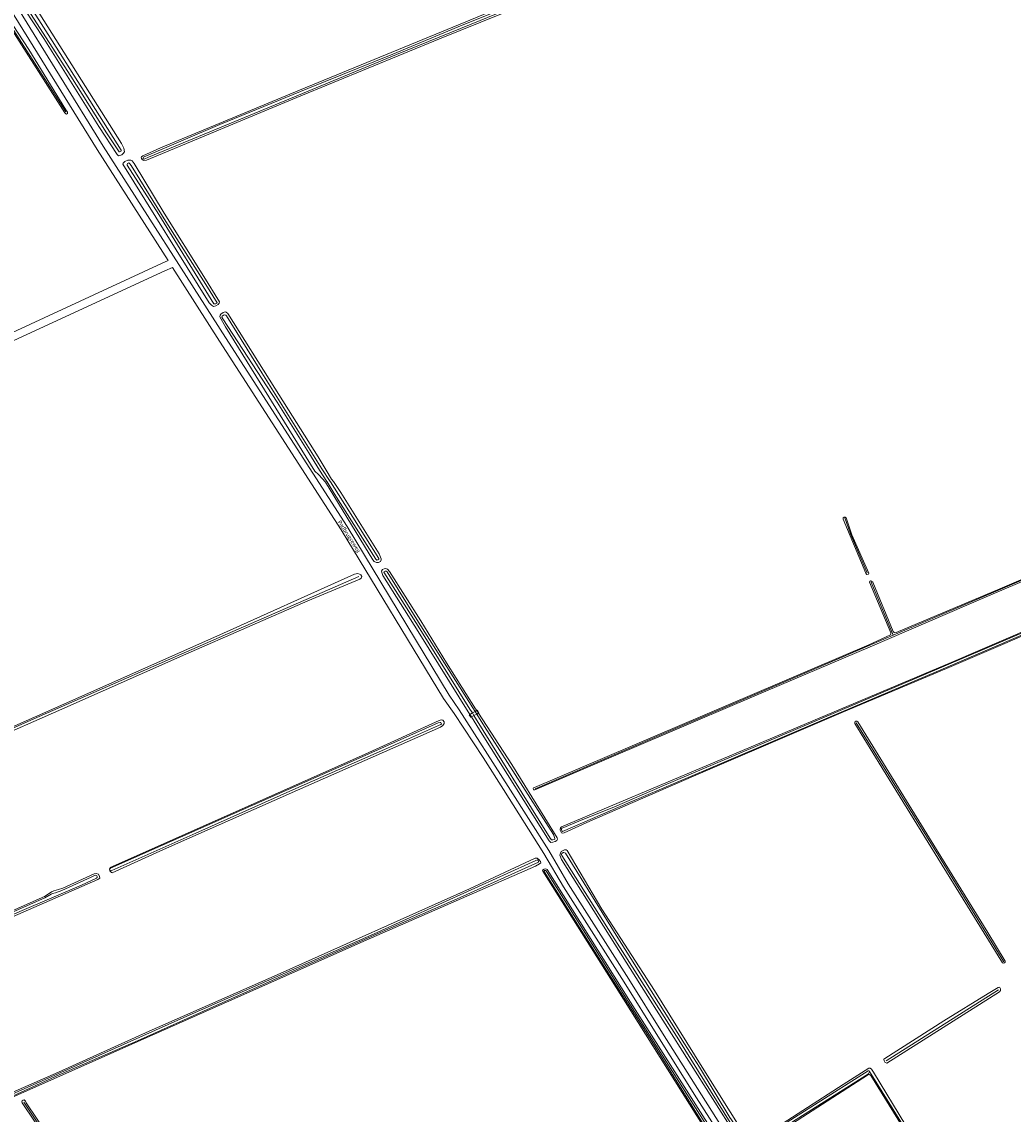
# Model space of a CAD drawing. Extents: x 177628 to 188968, y 384226 to 390673.
# Tile 377 of 393: x 186181 to 186807, y 388829 to 389518. Entities that reach past the tile are written whole.
import ezdxf

# ---------------------------------------------------------------- set-up
doc = ezdxf.new("R2010")
doc.units = 0
for name, color, linetype, lineweight in [('B04_F', 14, 'Continuous', 9), ('T07_F', 253, 'Continuous', 9), ('T09_F', 253, 'Continuous', 9), ('V06_F', 8, 'Continuous', 9), ('W01_F', 253, 'Continuous', 9), ('Z06', 7, 'Continuous', 9)]:
    doc.layers.add(name, color=color, linetype=linetype, lineweight=lineweight)
doc.styles.add('Legend', font='calibri.ttf')

msp = doc.modelspace()

# ---------------------------------------------------------------- linework, layer by layer
at = {"layer": 'B04_F', "linetype": 'Continuous'}
for points in [[(186465.367, 389081.888), (186467.067, 389082.81)], [(186467.067, 389082.81), (186468.111, 389083.376)], [(186468.111, 389083.376), (186468.609, 389083.647), (186469.512, 389081.982), (186469.147, 389081.784)], [(186464.698, 389079.37), (186464.32, 389079.165), (186463.417, 389080.83), (186463.694, 389080.98)], [(186463.694, 389080.98), (186465.367, 389081.888)], [(186466.366, 389080.276), (186464.698, 389079.37)], [(186468.083, 389081.207), (186466.366, 389080.276)], [(186469.147, 389081.784), (186468.083, 389081.207)]]:
    msp.add_lwpolyline(points, dxfattribs=at)
at = {"layer": 'T07_F', "linetype": 'Continuous'}
for points in [[(186208.855, 389461.013), (186154.485, 389545.882), (186128.001, 389589.494), (186126.733, 389591.371), (186125.992, 389591.266), (186123.85, 389591.055), (186049.167, 389556.25)], [(186939.346, 389219.915), (186902.637, 389204.091), (186849.44, 389181.659), (186730.912, 389130.966)], [(186714.574, 389170.246), (186703.977, 389194.933), (186700.309, 389204.937)], [(185820.03, 388914.102), (185850.811, 388928.386), (185945.835, 388970.256), (186012.969, 389000.189), (186075.535, 389027.905), (186188.646, 389078.103), (186314.244, 389133.38), (186393.633, 389167.953)], [(186730.912, 389130.966), (186717.073, 389164.437)], [(186730.912, 389130.966), (186672.222, 389105.652), (186583.215, 389067.659), (186504.902, 389034.037)], [(186707.554, 389075.714), (186759.589, 388991.992), (186800.752, 388924.84)], [(186797.343, 388907.305), (186726.575, 388862.586)], [(186799.297, 388721.667), (186791.728, 388734.15), (186715.943, 388855.729)], [(186298.498, 388663.664), (186225.085, 388772.445), (186182.344, 388836.484)]]:
    msp.add_lwpolyline(points, dxfattribs=at)
at = {"layer": 'T09_F', "linetype": 'Continuous'}
for points in [[(186752.171, 389638.479), (186675.479, 389606.504), (186622.006, 389584.015), (186567.237, 389562.003), (186461.243, 389517.766), (186356.307, 389474.851), (186268.481, 389438.437), (186257.374, 389433.284)], [(186257.374, 389433.284), (186256.607, 389432.702), (186256.369, 389432.253), (186256.606, 389431.644), (186256.897, 389431.063), (186257.558, 389430.534), (186258.034, 389430.375), (186259.726, 389430.692), (186354.613, 389470.172), (186444.581, 389507.194), (186522.834, 389538.957), (186612.828, 389576.719), (186692.482, 389609.778), (186721.07, 389621.749)], [(186158.328, 389541.895), (186185.36, 389500.479), (186208.826, 389462.292), (186209.78, 389460.898), (186209.806, 389460.073), (186209.264, 389459.609), (186208.825, 389459.841), (186208.232, 389460.383), (186153.332, 389546.51)], [(186187.427, 389530.734), (186243.855, 389441.043), (186245.335, 389438.081)], [(186245.335, 389438.081), (186245.837, 389435.886), (186245.043, 389434.829), (186244.117, 389434.036), (186242.954, 389433.454), (186242.108, 389433.428), (186241.103, 389434.248), (186229.658, 389451.862), (186194.98, 389507.242), (186182.689, 389525.755), (186182.192, 389526.749)], [(186270.841, 389397.088), (186251.89, 389428.401), (186250.7, 389430.252), (186249.828, 389430.676), (186247.871, 389430.623), (186246.073, 389429.725), (186244.962, 389428.773), (186244.671, 389428.165), (186299.278, 389340.572), (186300.679, 389339.091), (186302.001, 389338.297), (186303.402, 389338.799), (186304.83, 389339.513), (186305.518, 389340.385), (186305.73, 389341.284), (186295.977, 389357.232), (186270.841, 389397.088)], [(186368.476, 389232.136), (186368.238, 389232.324), (186365.912, 389234.334), (186309.507, 389325.524), (186305.966, 389331.686), (186306.098, 389332.876), (186306.522, 389333.484), (186308.056, 389334.515), (186308.664, 389334.753), (186309.404, 389334.858), (186310.039, 389334.646), (186311.017, 389333.879), (186340.752, 389286.803), (186367.977, 389243.43), (186373, 389235.076)], [(186373, 389235.076), (186376.415, 389229.409)], [(186372.596, 389227.49), (186368.476, 389232.136)], [(186372.596, 389227.49), (186402.547, 389178.477), (186403.446, 389177.472), (186404.794, 389176.758), (186406.037, 389176.784), (186407.359, 389177.445), (186407.809, 389178.397), (186407.756, 389179.163), (186406.435, 389182.205), (186382.382, 389220.95), (186377.73, 389228.011), (186376.415, 389229.409)], [(186938.231, 389218.474), (186789.48, 389155.068), (186716.479, 389123.536), (186642.205, 389092.037), (186535.604, 389046.606), (186504.827, 389033.397), (186503.996, 389033.324), (186503.733, 389034.223), (186503.97, 389034.726), (186504.486, 389034.968), (186642.053, 389093.539), (186715.592, 389124.929), (186729.137, 389131.104), (186729.507, 389131.827), (186729.33, 389132.374), (186716.06, 389164.459), (186716.077, 389165.096), (186716.528, 389165.307), (186716.911, 389165.329), (186717.097, 389165.101), (186718.13, 389164.404), (186730.818, 389133.227), (186731.597, 389132.569), (186732.01, 389132.526), (186732.78, 389132.729), (186798.284, 389160.285), (186863.383, 389188.201)], [(186701.198, 389204.992), (186704.833, 389194.195), (186715.636, 389170.077), (186715.335, 389169.543), (186714.337, 389169.155), (186714.152, 389169.383), (186713.725, 389170.127), (186699.334, 389204.195)], [(186935.552, 389182.219), (186843.021, 389143.522), (186764.489, 389110.033), (186699.656, 389082.555), (186604.816, 389042.072), (186539.481, 389013.651), (186523.324, 389006.334), (186522.266, 389006.075), (186521.573, 389006.38), (186520.785, 389007.899), (186520.737, 389008.505), (186520.891, 389009.521), (186521.609, 389010.171), (186645.369, 389062.287), (186767.425, 389113.843), (186903.456, 389172.168), (186929.932, 389184.089)], [(186431.066, 389133.306), (186408.864, 389168.613), (186408.151, 389170.569), (186407.939, 389171.389), (186408.601, 389172.315), (186409.579, 389172.87), (186410.61, 389173.054), (186411.747, 389172.631), (186412.99, 389171.203), (186432.893, 389140.101), (186449.016, 389113.517), (186467.37, 389084.515), (186468.111, 389083.376)], [(186062.898, 389021.181), (186206.34, 389084.394), (186284.488, 389119.013), (186361.498, 389152.601), (186394.343, 389166.369), (186395.322, 389167.188), (186395.56, 389167.902), (186395.031, 389168.96), (186394.159, 389169.515), (186393.075, 389169.965), (186390.88, 389169.463), (186304.032, 389130.431), (186188.966, 389079.348), (186058.006, 389021.711)], [(186463.694, 389080.98), (186431.066, 389133.306)], [(186469.147, 389081.784), (186468.111, 389083.376)], [(186354.895, 389033.295), (186270.508, 388995.687), (186237.943, 388981.055), (186237.547, 388981.199), (186236.617, 388982.343), (186236.274, 388983.499), (186236.778, 388984.392), (186300.689, 389012.888), (186397.777, 389055.973), (186444.404, 389077.112), (186445.721, 389077.531), (186446.755, 389077.29), (186447.555, 389076.283), (186447.606, 389075.188), (186446.775, 389074.01), (186445.202, 389073.012), (186354.895, 389033.295)], [(186463.694, 389080.98), (186464.698, 389079.37)], [(186464.698, 389079.37), (186471.472, 389068.507), (186513.891, 389001.146), (186514.791, 389000.23), (186516.163, 389000.322), (186517.579, 389000.826), (186518.71, 389001.434), (186519.053, 389002.38), (186518.881, 389003.086), (186510.994, 389015.752), (186490.245, 389049.373), (186469.147, 389081.784)], [(186708.551, 389076.298), (186753.835, 389002.938), (186790.564, 388943.374), (186801.598, 388925.306)], [(186799.907, 388924.373), (186723.845, 389047.413), (186706.723, 389075.227)], [(186547.018, 388958.094), (186525.084, 388995.092), (186524.459, 388995.586), (186523.405, 388995.486), (186522.571, 388995.253), (186521.435, 388994.487), (186520.898, 388993.449), (186520.546, 388992.184), (186521.529, 388989.577), (186572.084, 388909.352), (186631.766, 388815.153), (186632.662, 388814.078), (186633.131, 388813.747), (186634.018, 388813.532), (186636.052, 388814.562), (186637.028, 388815.333), (186636.894, 388816.292), (186610.383, 388858.541), (186580.239, 388906.875), (186547.018, 388958.094)], [(186045.498, 388781.352), (186177.003, 388840.328), (186398.226, 388938.503), (186505.252, 388985.179), (186507.714, 388986.695), (186508.498, 388987.366), (186508.397, 388988.234), (186507.318, 388989.498), (186506.3, 388990.241), (186505.015, 388990.25), (186463.638, 388971.029), (186342.117, 388916.781), (186261.44, 388881.2), (186204.224, 388855.428), (186090.084, 388805.606)], [(186086.002, 388914.055), (186075.827, 388909.364), (186074.859, 388909.043), (186073.912, 388909.521), (186073.129, 388911.194), (186073.255, 388911.911), (186074.255, 388912.445), (186195.3, 388966.202), (186197.549, 388967.582), (186199.697, 388969.179), (186201.126, 388969.781), (186204.078, 388970.503), (186206.929, 388971.441), (186226.71, 388980.491), (186227.833, 388980.621), (186229.396, 388980.234), (186230.052, 388978.83), (186230.157, 388977.761), (186228.933, 388976.86), (186109.609, 388924.63), (186086.002, 388914.055)], [(186556.006, 388908.719), (186509.708, 388982.192), (186509.651, 388982.836), (186510.728, 388983.401), (186511.699, 388983.672), (186512.5, 388983.132), (186565.201, 388899.483), (186618.059, 388816.151), (186619.296, 388813.375), (186619.393, 388812.384), (186618.91, 388811.853), (186617.986, 388811.482), (186617.472, 388811.669), (186616.3, 388813.133), (186556.006, 388908.719)], [(186762.879, 388887.747), (186790.896, 388905.011), (186797.145, 388908.797), (186797.691, 388908.974), (186798.195, 388908.738), (186798.557, 388907.963), (186798.729, 388907.258), (186798.592, 388906.879), (186797.9, 388906.005), (186726.904, 388861.101), (186725.674, 388861.548), (186725.251, 388862.451), (186725.057, 388863.54), (186725.642, 388863.97), (186762.879, 388887.747)], [(186718.531, 388855.3), (186717.273, 388857.15), (186716.429, 388857.777), (186715.474, 388857.802), (186699.402, 388847.616), (186648.384, 388814.803), (186646.057, 388813.558), (186645.645, 388812.422), (186646.063, 388811.359), (186646.937, 388810.667), (186647.505, 388810.461), (186648.374, 388810.789), (186714.784, 388853.392), (186715.012, 388853.577), (186715.881, 388853.904), (186716.884, 388853.273), (186762.448, 388779.52), (186797.724, 388722.022)], [(186811.851, 388703.032), (186799.985, 388722.77), (186759.392, 388788.076), (186718.531, 388855.3)], [(186296.124, 388665.513), (186227.967, 388766.581), (186181.342, 388836.059), (186181.038, 388836.71), (186181.251, 388837.297), (186181.905, 388837.725), (186182.475, 388837.809), (186182.936, 388837.475), (186183.27, 388837.022), (186183.838, 388836.068), (186248.774, 388739.42), (186297.364, 388666.653), (186298.659, 388665.186), (186299.031, 388665.067)]]:
    msp.add_lwpolyline(points, dxfattribs=at)
at = {"layer": 'T09_F', "linetype": 'Continuous', "extrusion": (0, 0, -1)}
for centre, radius, start, end in [((-186700.319, 389204.471), 1.022, 344.360729, 149.338579), ((-186707.656, 389075.73), 1.06, 331.653028, 147.616074), ((-186800.604, 388925.109), 1.013, 168.774953, 313.450092)]:
    msp.add_arc(centre, radius, start, end, dxfattribs=at)
at = {"layer": 'V06_F', "linetype": 'Continuous'}
for points in [[(186019.52, 389779.07), (186112.056, 389630.454), (186177.21, 389528.493), (186232.257, 389439.516), (186309.474, 389318.653), (186386.234, 389199.622), (186450.725, 389093.232), (186456.965, 389083.96), (186487.969, 389035.445), (186513.496, 388995.183), (186525.863, 388974.163), (186564.038, 388913.996), (186585.378, 388879.84), (186609.846, 388841.09), (186642.571, 388789.619), (186676.653, 388736.115), (186686.05, 388721.6)], [(186015.85, 389776.85), (186108.386, 389628.234), (186173.54, 389526.273), (186228.587, 389437.296), (186273.352, 389367.229), (186269.207, 389365.406), (186143.541, 389307.423), (186010.181, 389247.427), (185843.207, 389172.924), (185717.954, 389117.092)], [(185720.115, 389112.564), (185845.368, 389168.396), (186012.342, 389242.899), (186145.702, 389302.895), (186271.368, 389360.878), (186276.084, 389362.952), (186305.804, 389316.433), (186382.564, 389197.402), (186447.055, 389091.012), (186453.861, 389081.607), (186472.113, 389053.754), (186485.017, 389033.565), (186510.508, 388993.357), (186522.877, 388972.337), (186561.076, 388912.132), (186582.414, 388877.978), (186606.89, 388839.216), (186639.619, 388787.739), (186665.127, 388747.695)]]:
    msp.add_lwpolyline(points, dxfattribs=at)
at = {"layer": 'W01_F', "linetype": 'Continuous'}
for points in [[(186507.504, 389535.266), (186458.948, 389515.721), (186415.197, 389497.475), (186361.519, 389475.8), (186305.954, 389452.998), (186258.28, 389432.669), (186257.864, 389432.4), (186257.594, 389432.081), (186257.692, 389431.517), (186258.158, 389431.321), (186261.05, 389432.399), (186346.91, 389468.01), (186417.427, 389497.18), (186464.487, 389516.406), (186538.901, 389546.972)], [(186184.518, 389526.116), (186211.898, 389483.512), (186234.362, 389447.749), (186242.348, 389435.934), (186242.716, 389435.811), (186243.451, 389436.056), (186243.745, 389436.448), (186243.672, 389436.841), (186218.832, 389476.133), (186197.739, 389509.886), (186185.516, 389528.961)], [(186271.991, 389391.812), (186249.992, 389427.256), (186249.086, 389428.335), (186248.571, 389428.874), (186247.763, 389428.531), (186247.395, 389427.918), (186247.419, 389427.502), (186267.434, 389396.273), (186302.269, 389340.043), (186303.396, 389339.871), (186304.082, 389340.214), (186304.303, 389340.508), (186297.052, 389352.078), (186271.991, 389391.812)], [(186370.393, 389235.98), (186332.549, 389296.362), (186310.085, 389332.37), (186309.693, 389332.909), (186309.105, 389333.105), (186308.345, 389332.787), (186307.512, 389332.248), (186307.34, 389331.611), (186307.903, 389330.606), (186342.102, 389277.856), (186362.043, 389245.917), (186368.783, 389234.986)], [(186373.547, 389227.968), (186368.783, 389234.986)], [(186370.393, 389235.98), (186375.539, 389228.012)], [(186373.702, 389227.709), (186373.547, 389227.968)], [(186375.539, 389228.012), (186375.836, 389227.63), (186389.996, 389205.422), (186406.213, 389179.342), (186406.287, 389178.827), (186405.698, 389178.41), (186405.061, 389178.337), (186404.35, 389178.901), (186378.138, 389220.326), (186373.702, 389227.709)], [(186555.007, 389022.62), (186532.596, 389013.716), (186522.062, 389009.342), (186521.382, 389008.945), (186521.494, 389008.369), (186521.886, 389007.53), (186522.132, 389007.173), (186564.867, 389025.579), (186624.323, 389050.936), (186689.706, 389078.75), (186759.442, 389108.52), (186842.328, 389143.966), (186905.669, 389170.432), (186952.908, 389190.471), (186953.05, 389191.009), (186952.684, 389191.624), (186951.578, 389191.972), (186949.422, 389191.2), (186844.582, 389146.041), (186694.544, 389082.191), (186585.178, 389035.781), (186555.007, 389022.62)], [(186431.102, 389136.642), (186409.568, 389170.665), (186409.74, 389171.057), (186410.328, 389171.351), (186410.99, 389171.375), (186411.505, 389170.959), (186431.372, 389139.167), (186467.067, 389082.81)], [(186465.367, 389081.888), (186463.83, 389084.367), (186431.102, 389136.642)], [(186468.083, 389081.207), (186467.067, 389082.81)], [(186391.913, 389052.64), (186342.032, 389030.48), (186237.05, 388984.024), (186236.39, 388983.35), (186236.667, 388982.626), (186237.078, 388982.269), (186237.899, 388982.47), (186290.735, 389006.133), (186354.019, 389034.315), (186409.918, 389058.862), (186444.07, 389073.974), (186445.544, 389074.602), (186445.901, 389075.013), (186445.741, 389075.486), (186445.454, 389075.84), (186444.96, 389075.853), (186443.718, 389075.639), (186391.913, 389052.64)], [(186465.367, 389081.888), (186466.366, 389080.276)], [(186466.366, 389080.276), (186514.352, 389002.868), (186515.282, 389001.888), (186516.108, 389001.803), (186516.977, 389002.13), (186517.429, 389002.341), (186517.437, 389002.66), (186516.583, 389005.327), (186473.097, 389073.29), (186468.083, 389081.207)], [(186608.764, 388858.459), (186599.275, 388873.206), (186557.128, 388939.987), (186524.06, 388993.401), (186523.052, 388993.873), (186522.67, 388993.851), (186521.857, 388993.236), (186521.556, 388992.702), (186521.763, 388992.091), (186553.848, 388941.284), (186595.581, 388875.725), (186631.802, 388817.417), (186633.008, 388816.015), (186633.731, 388815.646), (186634.243, 388815.728), (186635.018, 388816.09), (186635.026, 388816.408), (186634.845, 388816.795), (186627.876, 388826.825), (186608.764, 388858.459)], [(186122.722, 388818.422), (186201.901, 388853.425), (186283.339, 388889.728), (186403.392, 388942.681), (186505.452, 388988.867), (186506.523, 388989.185), (186506.883, 388988.805), (186507.141, 388988.254), (186507.104, 388987.811), (186457.714, 388965.514), (186408.69, 388943.999), (186352.715, 388919.355), (186299.782, 388895.769), (186255.869, 388875.972), (186204.5, 388853.604), (186163.433, 388834.893), (186117.939, 388815.089)], [(186142.845, 388940.279), (186179.673, 388956.581), (186218.612, 388973.321), (186228.119, 388977.766), (186228.473, 388978.053), (186228.612, 388978.667), (186228.452, 388979.141), (186227.991, 388979.474), (186227.401, 388979.564), (186224.822, 388978.298), (186206.191, 388969.893), (186202.272, 388968.365), (186200.46, 388968.067), (186199.459, 388967.599), (186195.543, 388965.281), (186140.218, 388940.942), (186080.577, 388914.097), (186074.65, 388911.387), (186074.423, 388911.22), (186074.44, 388910.923), (186074.677, 388910.546), (186075.214, 388910.309), (186076.038, 388910.634), (186142.845, 388940.279)], [(186582.617, 388870.018), (186563.737, 388899.97), (186512.582, 388981.355), (186511.774, 388982.562), (186511.133, 388982.628), (186510.833, 388982.488), (186510.63, 388982.271), (186510.697, 388981.997), (186527.936, 388954.51), (186551.97, 388916.663), (186577.447, 388876.381), (186617.305, 388812.641), (186618.063, 388812.325), (186618.363, 388812.465), (186618.576, 388813.053), (186618.179, 388813.903), (186604.653, 388835.14), (186582.617, 388870.018)], [(186715.943, 388855.729), (186715.797, 388855.032), (186715.428, 388854.309), (186669.614, 388825.501), (186648.092, 388811.666), (186647.641, 388811.455), (186647.322, 388811.464), (186646.819, 388811.7), (186646.577, 388812.216), (186646.65, 388812.565), (186647.338, 388813.279), (186715.125, 388856.133), (186715.702, 388856.245), (186715.943, 388855.729)]]:
    msp.add_lwpolyline(points, dxfattribs=at)

# ---------------------------------------------------------------- texts
at = {"layer": 'Z06', "style": 'Legend'}
msp.add_text('Padbrugseweg', height=2.5, rotation=302.831649, dxfattribs=at).set_placement((186380.219, 389202.345))

doc.saveas('drawing.dxf')
